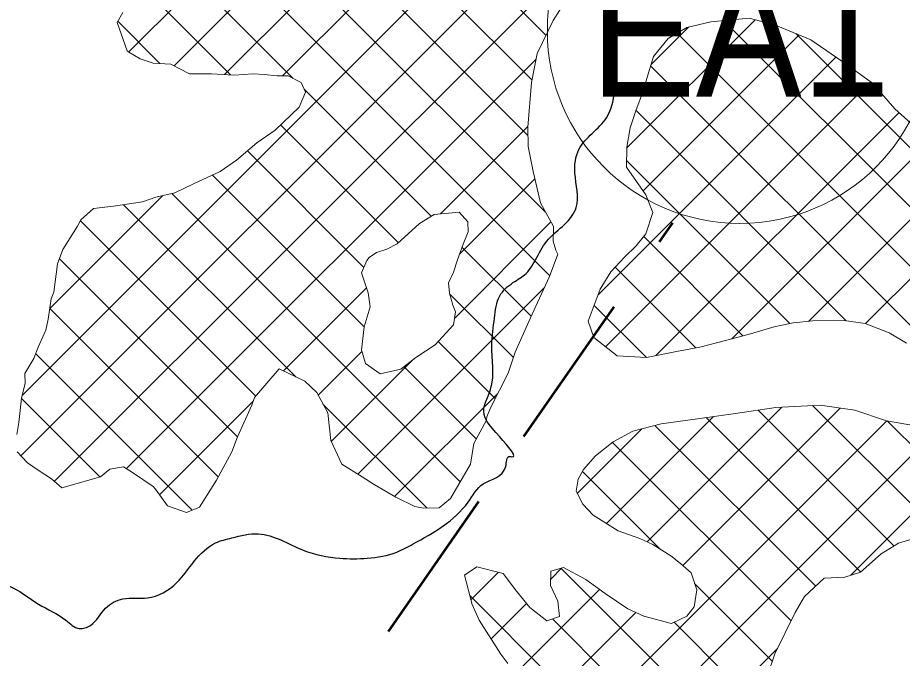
# Model space of a CAD drawing. Extents: x -1643653 to 4543381, y 1624270 to 13878484.
# Drawn here: x 739428 to 742782, y 8960085 to 8962515 of the extents above; entities that cross this region are included whole.
import ezdxf
from ezdxf.enums import TextEntityAlignment as Align

# ---------------------------------------------------------------- set-up
doc = ezdxf.new("R2010")
doc.units = 0
doc.header["$LTSCALE"] = 200
doc.linetypes.add('MEDIUM_DASHED', pattern=[4.5, 3, -1.5])
for name, color, linetype, lineweight in [('1', 7, 'Continuous', 13), ('24', 7, 'Continuous', 25), ('27', 7, 'Continuous', 53), ('29', 7, 'Continuous', 13), ('45', 7, 'Continuous', 13)]:
    doc.layers.add(name, color=color, linetype=linetype, lineweight=lineweight)

msp = doc.modelspace()

# ---------------------------------------------------------------- linework, layer by layer
at = {"layer": '1', "lineweight": 25}
msp.add_spline([(814781, 9009175.5), (814787.2, 9009173.4), (814796.9, 9009173.4), (814799.4, 9009172.4), (814805.1, 9009174.5), (814805.6, 9009176.5), (814811.7, 9009179.5), (814811.7, 9009179.5), (814801.5, 9009181), (814790.7, 9009181.5), (814784.1, 9009183.1), (814777.4, 9009185.1), (814778.4, 9009175.5)], degree=3, dxfattribs=at)
at = {"layer": '24'}
msp.add_spline([(738367.7, 8959924.4), (738437.2, 8960071.1), (738471.9, 8960121.3), (738537.5, 8960171.6), (738630.2, 8960202.5), (738765.3, 8960248.8), (738950.5, 8960322.2), (739124.2, 8960357), (739313.4, 8960368.5), (739359.7, 8960368.5), (739506.3, 8960291.3), (739610.6, 8960229.5), (739660.8, 8960198.6), (739703.2, 8960210.2), (739761.1, 8960275.8), (739826.7, 8960310.6), (739919.4, 8960314.5), (740031.3, 8960372.4), (740096.9, 8960453.5), (740178, 8960523), (740239.7, 8960542.3), (740340.1, 8960557.8), (740509.9, 8960496), (740648.9, 8960465.1), (740753.1, 8960465.1), (740865, 8960488.3), (740926.8, 8960519.2), (741135.2, 8960677.5), (741193.1, 8960747.1), (741278, 8960812.7), (741293.5, 8960851.3), (741300.5, 8960850.1), (741255.5, 8960925.1), (741195.5, 8961035.2), (741220.5, 8961105.2), (741225.5, 8961275.2), (741235.5, 8961375.3), (741255.5, 8961460.3), (741305.5, 8961510.3), (741355.4, 8961545.3), (741395.4, 8961605.3), (741440.4, 8961675.3), (741500.4, 8961730.4), (741545.4, 8961795.4), (741540.4, 8961925.4), (741555.4, 8962015.5), (741660.3, 8962135.5), (741690.3, 8962305.5), (741680.3, 8962425.6), (741700.3, 8962620.6), (741780.3, 8962700.7), (741975.2, 8962690.7), (742105.2, 8962630.6), (742195.2, 8962590.6), (742275.1, 8962580.6), (742390.1, 8962640.6), (742520.1, 8962655.6), (742770, 8962605.6), (742989.9, 8962550.6), (743104.8, 8962540.6), (743324.8, 8962590.6), (743524.7, 8962640.6), (743664.7, 8962635.6), (743774.6, 8962635.6), (743904.6, 8962675.7), (744079.5, 8962775.7), (744274.5, 8962990.7), (744539.4, 8963385.9), (744659.3, 8963580.9), (744879.3, 8963706), (745084.2, 8963786), (745299.1, 8963801), (745444.1, 8963831), (745664, 8963901), (745943.9, 8964026.1), (746173.8, 8964201.1), (746393.8, 8964276.1), (746543.7, 8964266.1), (746708.6, 8964376.2), (746898.6, 8964536.2), (747118.5, 8964656.2), (747248.5, 8964676.2), (747398.4, 8964766.3), (747428.4, 8964831.3), (747488.4, 8964891.3), (747623.3, 8964991.3), (747863.3, 8965106.4), (747993.2, 8965146.4), (748133.2, 8965221.4), (748228.1, 8965321.5), (748358.1, 8965451.5)], degree=3, dxfattribs=at)
at = {"layer": '27', "linetype": 'MEDIUM_DASHED'}
msp.add_line((737749.9, 8955754.4), (741911.3, 8961737.5), dxfattribs=at)
at = {"layer": '29'}
for p, q in [((740431.9, 8962294.8), (743356.2, 8965219.1)), ((739444.4, 8961082.8), (742110, 8963748.5)), ((739439.8, 8960853.7), (742017, 8963430.9)), ((740212.2, 8962299.6), (741172.4, 8963259.9)), ((739848.7, 8962385.2), (740646.5, 8963183)), ((740020.3, 8962332.3), (740889.6, 8963201.5)), ((741430.7, 8962449.3), (740695.7, 8963184.3)), ((741377.7, 8962277.8), (740495.2, 8963160.3)), ((739566.5, 8960755.9), (741946.4, 8963135.8)), ((741362.4, 8962068.6), (740340.1, 8963090.9)), ((741430.1, 8961776.4), (740231.3, 8962975.2)), ((741445.6, 8961536.4), (740190.8, 8962791.2)), ((740472.4, 8962285.1), (740071.9, 8962685.6)), ((740234.6, 8962298.4), (739920.8, 8962612.2)), ((741625.2, 8959664.2), (744518.1, 8962557.1)), ((741736.9, 8962021), (742223.5, 8962507.6)), ((739967.1, 8962341.3), (739806.8, 8962501.6)), ((741829, 8962337.6), (741970.9, 8962479.5)), ((744179.8, 8960428.6), (742104, 8962504.5)), ((741798.6, 8961858.2), (742390.2, 8962449.7)), ((744120.3, 8960263.6), (741927.9, 8962456.1)), ((744234.8, 8960598.1), (742378.2, 8962454.8)), ((742586.2, 8960400.7), (744629.8, 8962444.3)), ((739839.5, 8960804.4), (741393, 8962357.9)), ((741628.4, 8961463.5), (742530.2, 8962365.3)), ((744072.4, 8960087.1), (741827.3, 8962332.1)), ((741656.6, 8961267.1), (742661.3, 8962271.9)), ((740995.2, 8961762.2), (740513.7, 8962243.8)), ((742642.3, 8961354.8), (743555.1, 8962267.7)), ((742569.5, 8961365.4), (741772.2, 8962162.8)), ((741847.8, 8961233.9), (742769.5, 8962155.5)), ((740870.7, 8961662.3), (740424.4, 8962108.6)), ((741030.8, 8961771.2), (741361.9, 8962102.3)), ((742135.7, 8961297.2), (742887.9, 8962049.5)), ((740740.5, 8961568), (740298.4, 8962010.1)), ((742355.2, 8961355.2), (741736.3, 8961974.1)), ((742426.2, 8961363.3), (743009.2, 8961946.3)), ((740741.7, 8961342.2), (740165.9, 8961918.1)), ((741102.6, 8961618.5), (741388.2, 8961904.1)), ((739549, 8961412), (739977.7, 8961840.6)), ((741105.2, 8960754.2), (740011.5, 8961847.9)), ((740482.3, 8961152.7), (739829.2, 8961805.7)), ((740330.1, 8961080.3), (739665.4, 8961745)), ((741083.2, 8961374.6), (741449.4, 8961740.8)), ((742177.3, 8961308.6), (741801.1, 8961684.9)), ((741374.5, 8961382.9), (741112.2, 8961645.3)), ((740260.8, 8960925.1), (739585.9, 8961600)), ((741998.4, 8961263), (741693.1, 8961568.4)), ((740434.8, 8961175.2), (740750.2, 8961490.6)), ((740717.2, 8960784.1), (741425, 8961491.9)), ((741307, 8961226), (741066.2, 8961466.8)), ((740188.2, 8960773.2), (739549.1, 8961412.3)), ((741810, 8961227), (741613.2, 8961423.8)), ((741237.8, 8961070.7), (741021.4, 8961287.1)), ((740089.4, 8960647.5), (739496.2, 8961240.7)), ((740567, 8961082.9), (740732.8, 8961248.7)), ((740616.3, 8960907.7), (740928.2, 8961219.6)), ((741166.1, 8960917.8), (740892.5, 8961191.5)), ((739739.1, 8960773.3), (739441.7, 8961070.7)), ((740857.4, 8960699.8), (741247.9, 8961090.3)), ((739965.5, 8960705.9), (740320.3, 8961060.7)), ((740980, 8960655), (740585.1, 8961049.8)), ((741814.1, 8960526.7), (742325, 8961037.5)), ((741949.3, 8960437.3), (742546.5, 8961034.6)), ((743224.2, 8960261.7), (742441.6, 8961044.3)), ((741660.1, 8960597.2), (742065.3, 8961002.3)), ((742623.7, 8960413.2), (742038.3, 8960998.6)), ((742749.8, 8960511.7), (742235, 8961026.4)), ((741518.6, 8959782.1), (742722.6, 8960986.1)), ((742453.4, 8960359), (741844, 8960968.5)), ((743521.1, 8960189.4), (742724.7, 8960985.8)), ((741549.7, 8960711.3), (741794.2, 8960955.7)), ((742359.8, 8960228.1), (741683.4, 8960904.5)), ((741865.2, 8960498.2), (741569.1, 8960794.3)), ((741448.5, 8960385.6), (741490.9, 8960428)), ((742210.5, 8959703.9), (741487.4, 8960427)), ((741146.2, 8960307.8), (741250.1, 8960411.7)), ((742288.8, 8960074.6), (741994.4, 8960369)), ((741319.1, 8960031.6), (741634.2, 8960346.7)), ((742332, 8959133.4), (741142.1, 8960323.3)), ((741222.3, 8960159.4), (741356.7, 8960293.7)), ((741433, 8959921), (741771.6, 8960259.6)), ((742283, 8959406.9), (741454.9, 8960235)), ((742229.2, 8959909.7), (741916.7, 8960222.2)), ((740605, 8958419.6), (742308.2, 8960122.7))]:
    msp.add_line(p, q, dxfattribs=at)
for points in [[(739425.1, 8960869.1), (739464.7, 8960827.4), (739505.5, 8960798.4), (739555.3, 8960765.6), (739594.8, 8960731.5), (739742, 8960774.2), (739777.5, 8960802.3), (739828.2, 8960811.5), (739866.5, 8960787.5), (739941.7, 8960737.1), (739950.6, 8960726.9), (739995.4, 8960663.6), (740068, 8960638.6), (740117.4, 8960659.2), (740181.7, 8960761.1), (740239.6, 8960868.2), (740260.9, 8960925.5), (740315, 8961045.2), (740325, 8961074.5), (740418.5, 8961182.9), (740516.5, 8961136.4), (740561.2, 8961093.5), (740603.5, 8961016.2), (740614.3, 8960912), (740656.6, 8960822), (740733.1, 8960774.1), (740779, 8960745.1), (740861.8, 8960697.2), (740933.2, 8960660.8), (740966.3, 8960654.6), (741026, 8960656.2), (741069, 8960692), (741144.6, 8960822), (741144.6, 8960822), (741156.9, 8960900.8), (741204.7, 8960988.7), (741205.9, 8961001.4), (741219.7, 8961035.8), (741287.7, 8961167), (741313.9, 8961247.2), (741365.5, 8961363.1), (741398.1, 8961434.4), (741444.6, 8961533.8), (741476, 8961617.8), (741468.3, 8961633), (741457.9, 8961667.2), (741458.9, 8961723.2), (741410.2, 8961813.1), (741381.6, 8961931.2), (741363.3, 8962026.4), (741361.7, 8962100.1), (741376.1, 8962269.1), (741397.1, 8962379.8), (741457.5, 8962504.6), (741505.4, 8962579.8)], [(739825.8, 8962534.4), (739804.4, 8962497.5), (739843.1, 8962389.7), (739849.5, 8962384.6), (739891.5, 8962359.4), (739941.1, 8962343.2), (740008.5, 8962338.4), (740078.6, 8962301.9), (740162.5, 8962302.3), (740247.6, 8962297.7), (740320, 8962301.9), (740362, 8962299.5), (740411.5, 8962294.7), (740453.5, 8962294.9), (740501.9, 8962269.8), (740518.6, 8962233), (740494.7, 8962175.7), (740403.7, 8962088.8), (740334.1, 8962040.2), (740256.9, 8961975), (740194.8, 8961931.5), (740094.7, 8961885.2), (740023.7, 8961850.6), (739951.4, 8961834.9), (739900.6, 8961816.9), (739791.4, 8961799.8), (739715.2, 8961791.8), (739667.2, 8961748.4), (739654.6, 8961724.2), (739599.1, 8961636.2), (739579.1, 8961581.5), (739564.4, 8961474.7), (739554.3, 8961449.2)], [(742876.5, 8962059.5), (742754, 8962169.4), (742668.3, 8962266.8), (742568.9, 8962338.7), (742435, 8962430.8), (742301.3, 8962487.3), (742200.8, 8962513.5), (742056, 8962500), (741964.6, 8962478), (741893.7, 8962435.7), (741838.1, 8962368.1), (741815.6, 8962293), (741800.6, 8962240.8), (741771.8, 8962161.8), (741750.5, 8962096.9), (741736.9, 8962024.5), (741736, 8961948.2), (741809, 8961843.1), (741836, 8961775.9), (741809.7, 8961695.7), (741773.1, 8961649.8), (741728.9, 8961606.4), (741677.1, 8961551.5), (741636.7, 8961485.2), (741590.3, 8961364.2), (741612.3, 8961302.1), (741700.3, 8961232.7), (741812.1, 8961226.8), (741925.1, 8961249.1), (742014, 8961266), (742111.7, 8961290.7), (742196.7, 8961314), (742295.7, 8961342.4), (742368, 8961358), (742442.9, 8961364.8), (742561.1, 8961366.6), (742641.1, 8961355.3), (742732.5, 8961320.4), (742797.1, 8961280.1)], [(742876.5, 8962059.5), (742754, 8962169.4), (742668.3, 8962266.8), (742568.9, 8962338.7), (742435, 8962430.8), (742301.3, 8962487.3), (742200.8, 8962513.5), (742056, 8962500), (741964.6, 8962478), (741893.7, 8962435.7), (741838.1, 8962368.1), (741815.6, 8962293), (741800.6, 8962240.8), (741771.8, 8962161.8), (741750.5, 8962096.9), (741736.9, 8962024.5), (741736, 8961948.2), (741809, 8961843.1), (741836, 8961775.9), (741809.7, 8961695.7), (741773.1, 8961649.8), (741728.9, 8961606.4), (741677.1, 8961551.5), (741636.7, 8961485.2), (741590.3, 8961364.2), (741612.3, 8961302.1), (741700.3, 8961232.7), (741812.1, 8961226.8), (741925.1, 8961249.1), (742014, 8961266), (742111.7, 8961290.7), (742196.7, 8961314), (742295.7, 8961342.4), (742368, 8961358), (742442.9, 8961364.8), (742561.1, 8961366.6), (742641.1, 8961355.3), (742732.5, 8961320.4), (742797.1, 8961280.1)], [(739554.3, 8961449.2), (739543.3, 8961371.6), (739534.6, 8961329.7), (739505.7, 8961266), (739489.4, 8961222.7), (739454.1, 8961165.3), (739455.6, 8961128.5), (739441.9, 8961072.5), (739432.2, 8960979.7), (739424.8, 8960933.9)], [(742831.2, 8960967.8), (742721.9, 8960986.2), (742602.2, 8961026.3), (742470, 8961046), (742302.3, 8961036.2), (742148.7, 8961013.8), (742005.2, 8960994.1), (741866.8, 8960974.3), (741760.2, 8960947.1), (741685.4, 8960906), (741618.3, 8960853.6), (741572.9, 8960801.2), (741552.7, 8960764.3), (741545.3, 8960719.8), (741571, 8960670.4), (741609.3, 8960628.6), (741704.9, 8960569.4), (741786.4, 8960539.3), (741836.1, 8960516.7), (741903.6, 8960473.8), (741940.6, 8960444.8), (741981.5, 8960409.4), (742002.1, 8960344.7), (741992.3, 8960281.2), (741964.5, 8960245.4), (741906.2, 8960217.2), (741801.9, 8960245.9), (741740.7, 8960273.5), (741655.3, 8960331.5), (741581.3, 8960384.5), (741497.3, 8960429.8), (741449, 8960415.6), (741448.1, 8960361), (741475, 8960302.7), (741481.7, 8960244.2), (741433.5, 8960227.5), (741369.7, 8960278), (741318.5, 8960340), (741268.7, 8960407.1), (741168.1, 8960432), (741121.3, 8960401.2), (741151.1, 8960289.6), (741176.8, 8960230), (741260.1, 8960100.8), (741285.6, 8960065.4)], [(742831.2, 8960967.8), (742721.9, 8960986.2), (742602.2, 8961026.3), (742470, 8961046), (742302.3, 8961036.2), (742148.7, 8961013.8), (742005.2, 8960994.1), (741866.8, 8960974.3), (741760.2, 8960947.1), (741685.4, 8960906), (741618.3, 8960853.6), (741572.9, 8960801.2), (741552.7, 8960764.3)], [(741552.7, 8960764.3), (741545.3, 8960719.8), (741571, 8960670.4), (741609.3, 8960628.6), (741704.9, 8960569.4), (741786.4, 8960539.3), (741836.1, 8960516.7), (741903.6, 8960473.8), (741940.6, 8960444.8), (741981.5, 8960409.4), (742002.1, 8960344.7), (741992.3, 8960281.2), (741964.5, 8960245.4), (741906.2, 8960217.2), (741801.9, 8960245.9), (741740.7, 8960273.5), (741655.3, 8960331.5), (741581.3, 8960384.5), (741497.3, 8960429.8), (741449, 8960415.6), (741448.1, 8960361), (741475, 8960302.7), (741481.7, 8960244.2), (741433.5, 8960227.5), (741369.7, 8960278), (741318.5, 8960340), (741268.7, 8960407.1), (741168.1, 8960432), (741121.3, 8960401.2), (741151.1, 8960289.6), (741176.8, 8960230), (741260.1, 8960100.8), (741285.6, 8960065.4)], [(742271.9, 8960024.6), (742298.2, 8960102.3), (742374.9, 8960259), (742411.4, 8960320.1), (742486, 8960389.1), (742563.5, 8960393.3), (742623.1, 8960412.7), (742701.6, 8960481.7), (742767.4, 8960522.7), (742830.9, 8960540.8)], [(742271.9, 8960024.6), (742298.2, 8960102.3), (742374.9, 8960259), (742411.4, 8960320.1), (742486, 8960389.1), (742563.5, 8960393.3), (742623.1, 8960412.7), (742701.6, 8960481.7), (742767.4, 8960522.7), (742830.9, 8960540.8)]]:
    msp.add_lwpolyline(points, dxfattribs=at)
msp.add_lwpolyline([(741006.3, 8961769.2), (741101.6, 8961777.2), (741134.8, 8961740.6), (741135, 8961702.5), (741116.2, 8961656.6), (741094.9, 8961596.8), (741079.9, 8961549.7), (741061, 8961509), (741065, 8961470.8), (741078, 8961425.2), (741087, 8961399.8), (741079.6, 8961350.2), (741010.1, 8961274.9), (740936.7, 8961226.2), (740879.7, 8961181.5), (740802.3, 8961164.6), (740746.2, 8961203.7), (740730.7, 8961255.7), (740741.7, 8961342.1), (740764.1, 8961418.5), (740756.3, 8961471.8), (740731.7, 8961547.9), (740751.8, 8961593.8), (740760.7, 8961605.2), (740788.5, 8961624.5), (740827.8, 8961637.4), (740865.9, 8961657.9), (740950.6, 8961734.6)], close=True, dxfattribs=at)
at = {"layer": '45'}
msp.add_circle((742166, 8962465.3), 730.2, dxfattribs=at)

# ---------------------------------------------------------------- texts
at = {"layer": '45', "width": 0.9}
msp.add_text('EA1', height=500, dxfattribs=at).set_placement((742166.1, 8962215.3), align=Align.CENTER)

doc.saveas('drawing.dxf')
